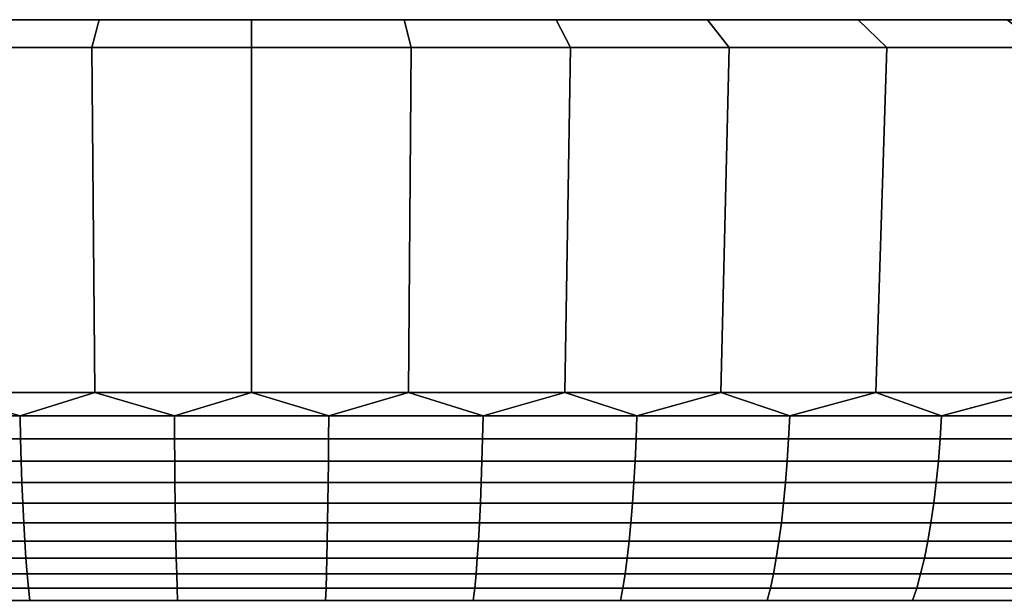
# Model space of a CAD drawing. Header units: metres. Extents: x -109 to 109, y -100 to 58.
# Tile 525 of 642: x -2 to 7, y 52 to 57. Entities that reach past the tile are written whole.
import ezdxf

# ---------------------------------------------------------------- set-up
doc = ezdxf.new("R2010")
doc.units = ezdxf.units.M
doc.layers.add('solid_21_062_100_XXX', color=7, linetype='CONTINUOUS')

msp = doc.modelspace()

# ---------------------------------------------------------------- linework, layer by layer
at = {"layer": 'solid_21_062_100_XXX'}
for points in [[(30.890423, 57.200001, 202.13475), (-30.989697, 57.200001, 203.564957), (-31.022789, 57.200001, 204.997437), (30.989697, 57.200001, 203.564957)], [(-30.989697, 57.200001, 206.429901), (31.022789, 57.200001, 204.997437), (30.989697, 57.200001, 203.564957), (-31.022789, 57.200001, 204.997437)], [(30.725304, 57.200001, 200.711502), (-30.890423, 57.200001, 202.13475), (-30.989697, 57.200001, 203.564957), (30.890423, 57.200001, 202.13475)], [(-30.890423, 57.200001, 207.860107), (30.989697, 57.200001, 206.429901), (31.022789, 57.200001, 204.997437), (-30.989697, 57.200001, 206.429901)], [(30.494612, 57.200001, 199.297256), (-30.725304, 57.200001, 200.711502), (-30.890423, 57.200001, 202.13475), (30.725304, 57.200001, 200.711502)], [(-30.725304, 57.200001, 209.283356), (30.890423, 57.200001, 207.860107), (30.989697, 57.200001, 206.429901), (-30.890423, 57.200001, 207.860107)], [(30.198706, 57.200001, 197.894516), (-30.494612, 57.200001, 199.297256), (-30.725304, 57.200001, 200.711502), (30.494612, 57.200001, 199.297256)], [(-30.494612, 57.200001, 210.697601), (30.725304, 57.200001, 209.283356), (30.890423, 57.200001, 207.860107), (-30.725304, 57.200001, 209.283356)], [(29.838539, 57.200001, 196.507721), (-30.198706, 57.200001, 197.894516), (-30.494612, 57.200001, 199.297256), (30.198706, 57.200001, 197.894516)], [(-30.198706, 57.200001, 212.100342), (30.494612, 57.200001, 210.697601), (30.725304, 57.200001, 209.283356), (-30.494612, 57.200001, 210.697601)], [(29.414648, 57.200001, 195.13884), (-29.838539, 57.200001, 196.507721), (-30.198706, 57.200001, 197.894516), (29.838539, 57.200001, 196.507721)], [(-29.838539, 57.200001, 213.487137), (30.198706, 57.200001, 212.100342), (30.494612, 57.200001, 210.697601), (-30.198706, 57.200001, 212.100342)], [(28.927803, 57.200001, 193.790482), (-29.414648, 57.200001, 195.13884), (-29.838539, 57.200001, 196.507721), (29.414648, 57.200001, 195.13884)], [(-29.414648, 57.200001, 214.856033), (29.838539, 57.200001, 213.487137), (30.198706, 57.200001, 212.100342), (-29.838539, 57.200001, 213.487137)], [(28.379484, 57.200001, 192.466736), (-28.927803, 57.200001, 193.790482), (-29.414648, 57.200001, 195.13884), (28.927803, 57.200001, 193.790482)], [(-28.927803, 57.200001, 216.204376), (29.414648, 57.200001, 214.856033), (29.838539, 57.200001, 213.487137), (-29.414648, 57.200001, 214.856033)], [(27.770525, 57.200001, 191.16951), (-28.379484, 57.200001, 192.466736), (-28.927803, 57.200001, 193.790482), (28.379484, 57.200001, 192.466736)], [(-28.379484, 57.200001, 217.528137), (28.927803, 57.200001, 216.204376), (29.414648, 57.200001, 214.856033), (-28.927803, 57.200001, 216.204376)], [(27.102072, 57.200001, 189.901367), (-27.770525, 57.200001, 191.16951), (-28.379484, 57.200001, 192.466736), (27.770525, 57.200001, 191.16951)], [(-27.770525, 57.200001, 218.825348), (28.379484, 57.200001, 217.528137), (28.927803, 57.200001, 216.204376), (-28.379484, 57.200001, 217.528137)], [(26.376146, 57.200001, 188.666092), (-27.102072, 57.200001, 189.901367), (-27.770525, 57.200001, 191.16951), (27.102072, 57.200001, 189.901367)], [(-27.102072, 57.200001, 220.093491), (27.770525, 57.200001, 218.825348), (28.379484, 57.200001, 217.528137), (-27.770525, 57.200001, 218.825348)], [(25.593798, 57.200001, 187.465439), (-26.376146, 57.200001, 188.666092), (-27.102072, 57.200001, 189.901367), (26.376146, 57.200001, 188.666092)], [(-26.376146, 57.200001, 221.328766), (27.102072, 57.200001, 220.093491), (27.770525, 57.200001, 218.825348), (-27.102072, 57.200001, 220.093491)], [(24.756523, 57.200001, 186.301758), (-25.593798, 57.200001, 187.465439), (-26.376146, 57.200001, 188.666092), (25.593798, 57.200001, 187.465439)], [(-25.593798, 57.200001, 222.529419), (26.376146, 57.200001, 221.328766), (27.102072, 57.200001, 220.093491), (-26.376146, 57.200001, 221.328766)], [(23.866983, 57.200001, 185.178741), (-24.756523, 57.200001, 186.301758), (-25.593798, 57.200001, 187.465439), (24.756523, 57.200001, 186.301758)], [(-24.756523, 57.200001, 223.6931), (25.593798, 57.200001, 222.529419), (26.376146, 57.200001, 221.328766), (-25.593798, 57.200001, 222.529419)], [(22.926212, 57.200001, 184.097626), (-23.866983, 57.200001, 185.178741), (-24.756523, 57.200001, 186.301758), (23.866983, 57.200001, 185.178741)], [(-23.866983, 57.200001, 224.816116), (24.756523, 57.200001, 223.6931), (25.593798, 57.200001, 222.529419), (-24.756523, 57.200001, 223.6931)], [(22.926212, 57.200001, 184.097626), (-22.926212, 57.200001, 184.097626), (-23.866983, 57.200001, 185.178741)], [(-22.926212, 57.200001, 225.897232), (23.866983, 57.200001, 224.816116), (24.756523, 57.200001, 223.6931), (-23.866983, 57.200001, 224.816116)], [(21.936186, 57.200001, 183.060776), (-21.936186, 57.200001, 183.060776), (-22.926212, 57.200001, 184.097626)], [(22.926212, 57.200001, 184.097626), (21.936186, 57.200001, 183.060776), (-22.926212, 57.200001, 184.097626)], [(-22.926212, 57.200001, 225.897232), (22.926212, 57.200001, 225.897232), (23.866983, 57.200001, 224.816116)], [(-22.926212, 57.200001, 225.897232), (-21.936186, 57.200001, 226.934082), (22.926212, 57.200001, 225.897232)], [(20.90008, 57.200001, 182.071457), (-20.90008, 57.200001, 182.071457), (-21.936186, 57.200001, 183.060776)], [(21.936186, 57.200001, 183.060776), (20.90008, 57.200001, 182.071457), (-21.936186, 57.200001, 183.060776)], [(-21.936186, 57.200001, 226.934082), (21.936186, 57.200001, 226.934082), (22.926212, 57.200001, 225.897232)], [(-21.936186, 57.200001, 226.934082), (-20.90008, 57.200001, 227.923401), (21.936186, 57.200001, 226.934082)], [(19.818922, 57.200001, 181.130646), (-19.818922, 57.200001, 181.130646), (-20.90008, 57.200001, 182.071457)], [(20.90008, 57.200001, 182.071457), (19.818922, 57.200001, 181.130646), (-20.90008, 57.200001, 182.071457)], [(-20.90008, 57.200001, 227.923401), (20.90008, 57.200001, 227.923401), (21.936186, 57.200001, 226.934082)], [(-20.90008, 57.200001, 227.923401), (-19.818922, 57.200001, 228.864212), (20.90008, 57.200001, 227.923401)], [(18.695164, 57.200001, 180.240524), (-18.695164, 57.200001, 180.240524), (-19.818922, 57.200001, 181.130646)], [(19.818922, 57.200001, 181.130646), (18.695164, 57.200001, 180.240524), (-19.818922, 57.200001, 181.130646)], [(-19.818922, 57.200001, 228.864212), (19.818922, 57.200001, 228.864212), (20.90008, 57.200001, 227.923401)], [(-19.818922, 57.200001, 228.864212), (-18.695164, 57.200001, 229.754333), (19.818922, 57.200001, 228.864212)], [(17.53229, 57.200001, 179.403824), (-17.53229, 57.200001, 179.403824), (-18.695164, 57.200001, 180.240524)], [(18.695164, 57.200001, 180.240524), (17.53229, 57.200001, 179.403824), (-18.695164, 57.200001, 180.240524)], [(-18.695164, 57.200001, 229.754333), (18.695164, 57.200001, 229.754333), (19.818922, 57.200001, 228.864212)], [(-18.695164, 57.200001, 229.754333), (-17.53229, 57.200001, 230.591034), (18.695164, 57.200001, 229.754333)], [(16.331501, 57.200001, 178.621399), (-16.331501, 57.200001, 178.621399), (-17.53229, 57.200001, 179.403824)], [(17.53229, 57.200001, 179.403824), (16.331501, 57.200001, 178.621399), (-17.53229, 57.200001, 179.403824)], [(-17.53229, 57.200001, 230.591034), (17.53229, 57.200001, 230.591034), (18.695164, 57.200001, 229.754333)], [(-17.53229, 57.200001, 230.591034), (-16.331501, 57.200001, 231.373474), (17.53229, 57.200001, 230.591034)], [(15.095596, 57.200001, 177.895096), (-15.095596, 57.200001, 177.895096), (-16.331501, 57.200001, 178.621399)], [(16.331501, 57.200001, 178.621399), (15.095596, 57.200001, 177.895096), (-16.331501, 57.200001, 178.621399)], [(-16.331501, 57.200001, 231.373474), (16.331501, 57.200001, 231.373474), (17.53229, 57.200001, 230.591034)], [(-16.331501, 57.200001, 231.373474), (-15.095596, 57.200001, 232.099762), (16.331501, 57.200001, 231.373474)], [(13.828218, 57.200001, 177.227051), (-13.828218, 57.200001, 177.227051), (-15.095596, 57.200001, 177.895096)], [(15.095596, 57.200001, 177.895096), (13.828218, 57.200001, 177.227051), (-15.095596, 57.200001, 177.895096)], [(-15.095596, 57.200001, 232.099762), (15.095596, 57.200001, 232.099762), (16.331501, 57.200001, 231.373474)], [(-15.095596, 57.200001, 232.099762), (-13.828218, 57.200001, 232.767807), (15.095596, 57.200001, 232.099762)], [(12.530817, 57.200001, 176.617996), (-12.530817, 57.200001, 176.617996), (-13.828218, 57.200001, 177.227051)], [(13.828218, 57.200001, 177.227051), (12.530817, 57.200001, 176.617996), (-13.828218, 57.200001, 177.227051)], [(-13.828218, 57.200001, 232.767807), (13.828218, 57.200001, 232.767807), (15.095596, 57.200001, 232.099762)], [(-13.828218, 57.200001, 232.767807), (-12.530817, 57.200001, 233.376862), (13.828218, 57.200001, 232.767807)], [(11.20649, 57.200001, 176.069458), (-11.20649, 57.200001, 176.069458), (-12.530817, 57.200001, 176.617996)], [(12.530817, 57.200001, 176.617996), (11.20649, 57.200001, 176.069458), (-12.530817, 57.200001, 176.617996)], [(-12.530817, 57.200001, 233.376862), (12.530817, 57.200001, 233.376862), (13.828218, 57.200001, 232.767807)], [(-12.530817, 57.200001, 233.376862), (-11.20649, 57.200001, 233.925415), (12.530817, 57.200001, 233.376862)], [(9.858953, 57.200001, 175.582901), (-9.858953, 57.200001, 175.582901), (-11.20649, 57.200001, 176.069458)], [(11.20649, 57.200001, 176.069458), (9.858953, 57.200001, 175.582901), (-11.20649, 57.200001, 176.069458)], [(-11.20649, 57.200001, 233.925415), (11.20649, 57.200001, 233.925415), (12.530817, 57.200001, 233.376862)], [(-11.20649, 57.200001, 233.925415), (-9.858953, 57.200001, 234.411957), (11.20649, 57.200001, 233.925415)], [(8.489802, 57.200001, 175.15892), (-8.489802, 57.200001, 175.15892), (-9.858953, 57.200001, 175.582901)], [(9.858953, 57.200001, 175.582901), (8.489802, 57.200001, 175.15892), (-9.858953, 57.200001, 175.582901)], [(-9.858953, 57.200001, 234.411957), (9.858953, 57.200001, 234.411957), (11.20649, 57.200001, 233.925415)], [(-9.858953, 57.200001, 234.411957), (-8.489802, 57.200001, 234.835938), (9.858953, 57.200001, 234.411957)], [(7.10241, 57.200001, 174.798599), (-7.10241, 57.200001, 174.798599), (-8.489802, 57.200001, 175.15892)], [(8.489802, 57.200001, 175.15892), (7.10241, 57.200001, 174.798599), (-8.489802, 57.200001, 175.15892)], [(-8.489802, 57.200001, 234.835938), (8.489802, 57.200001, 234.835938), (9.858953, 57.200001, 234.411957)], [(-8.489802, 57.200001, 234.835938), (-7.10241, 57.200001, 235.196259), (8.489802, 57.200001, 234.835938)], [(5.700662, 57.200001, 174.502914), (-5.700662, 57.200001, 174.502914), (-7.10241, 57.200001, 174.798599)], [(7.10241, 57.200001, 174.798599), (5.700662, 57.200001, 174.502914), (-7.10241, 57.200001, 174.798599)], [(-7.10241, 57.200001, 235.196259), (7.10241, 57.200001, 235.196259), (8.489802, 57.200001, 234.835938)], [(-7.10241, 57.200001, 235.196259), (-5.700662, 57.200001, 235.491959), (7.10241, 57.200001, 235.196259)], [(4.285993, 57.200001, 174.272141), (-4.285993, 57.200001, 174.272141), (-5.700662, 57.200001, 174.502914)], [(5.700662, 57.200001, 174.502914), (4.285993, 57.200001, 174.272141), (-5.700662, 57.200001, 174.502914)], [(-5.700662, 57.200001, 235.491959), (5.700662, 57.200001, 235.491959), (7.10241, 57.200001, 235.196259)], [(-5.700662, 57.200001, 235.491959), (-4.285993, 57.200001, 235.722717), (5.700662, 57.200001, 235.491959)], [(2.862101, 57.200001, 174.106949), (-2.862101, 57.200001, 174.106949), (-4.285993, 57.200001, 174.272141)], [(4.285993, 57.200001, 174.272141), (2.862101, 57.200001, 174.106949), (-4.285993, 57.200001, 174.272141)], [(-4.285993, 57.200001, 235.722717), (4.285993, 57.200001, 235.722717), (5.700662, 57.200001, 235.491959)], [(-4.285993, 57.200001, 235.722717), (-2.862101, 57.200001, 235.887909), (4.285993, 57.200001, 235.722717)], [(-1.500995, 56.939529, 172.532104), (-2.998741, 56.939529, 172.636078), (-2.862101, 57.200001, 174.106949), (-1.433042, 57.200001, 174.007767)], [(-2.998741, 56.939529, 237.358795), (-1.500995, 56.939529, 237.462753), (-1.433042, 57.200001, 235.987106), (-2.862101, 57.200001, 235.887909)], [(1.433042, 57.200001, 174.007767), (-1.433042, 57.200001, 174.007767), (-2.862101, 57.200001, 174.106949)], [(2.862101, 57.200001, 174.106949), (1.433042, 57.200001, 174.007767), (-2.862101, 57.200001, 174.106949)], [(-2.862101, 57.200001, 235.887909), (2.862101, 57.200001, 235.887909), (4.285993, 57.200001, 235.722717)], [(-2.862101, 57.200001, 235.887909), (-1.433042, 57.200001, 235.987106), (2.862101, 57.200001, 235.887909)], [(0, 56.939529, 172.497437), (-1.500995, 56.939529, 172.532104), (-1.433042, 57.200001, 174.007767), (0, 57.200001, 173.97464)], [(-1.500995, 56.939529, 237.462753), (0, 56.939529, 237.497437), (0, 57.200001, 236.020218), (-1.433042, 57.200001, 235.987106)], [(1.433042, 57.200001, 174.007767), (0, 57.200001, 173.97464), (-1.433042, 57.200001, 174.007767)], [(-1.433042, 57.200001, 235.987106), (1.433042, 57.200001, 235.987106), (2.862101, 57.200001, 235.887909)], [(-1.433042, 57.200001, 235.987106), (0, 57.200001, 236.020218), (1.433042, 57.200001, 235.987106)], [(1.500995, 56.939529, 172.532104), (0, 56.939529, 172.497437), (0, 57.200001, 173.97464), (1.433042, 57.200001, 174.007767)], [(0, 56.939529, 237.497437), (1.500995, 56.939529, 237.462753), (1.433042, 57.200001, 235.987106), (0, 57.200001, 236.020218)], [(2.998741, 56.939529, 172.636078), (1.500995, 56.939529, 172.532104), (1.433042, 57.200001, 174.007767), (2.862101, 57.200001, 174.106949)], [(1.500995, 56.939529, 237.462753), (2.998741, 56.939529, 237.358795), (2.862101, 57.200001, 235.887909), (1.433042, 57.200001, 235.987106)], [(4.490026, 56.939529, 172.809082), (2.998741, 56.939529, 172.636078), (2.862101, 57.200001, 174.106949), (4.285993, 57.200001, 174.272141)], [(2.998741, 56.939529, 237.358795), (4.490026, 56.939529, 237.185776), (4.285993, 57.200001, 235.722717), (2.862101, 57.200001, 235.887909)], [(5.97187, 56.939529, 173.050812), (4.490026, 56.939529, 172.809082), (4.285993, 57.200001, 174.272141), (5.700662, 57.200001, 174.502914)], [(4.490026, 56.939529, 237.185776), (5.97187, 56.939529, 236.944061), (5.700662, 57.200001, 235.491959), (4.285993, 57.200001, 235.722717)], [(7.44089, 56.939529, 173.360687), (5.97187, 56.939529, 173.050812), (5.700662, 57.200001, 174.502914), (7.10241, 57.200001, 174.798599)], [(5.97187, 56.939529, 236.944061), (7.44089, 56.939529, 236.634171), (7.10241, 57.200001, 235.196259), (5.700662, 57.200001, 235.491959)], [(-1.500995, 56.939529, 237.462753), (-2.998741, 56.939529, 237.358795), (-2.945888, 53.69202, 236.788605), (-1.47452, 53.69202, 236.890747)], [(-2.998741, 56.939529, 172.636078), (-1.500995, 56.939529, 172.532104), (-1.474518, 53.69202, 173.104126), (-2.945888, 53.69202, 173.206253)], [(0, 56.939529, 237.497437), (-1.500995, 56.939529, 237.462753), (-1.47452, 53.69202, 236.890747), (-0.000001, 53.69202, 236.924805)], [(-1.500995, 56.939529, 172.532104), (0, 56.939529, 172.497437), (0.000001, 53.69202, 173.070053), (-1.474518, 53.69202, 173.104126)], [(1.500995, 56.939529, 237.462753), (0, 56.939529, 237.497437), (-0.000001, 53.69202, 236.924805), (1.474518, 53.69202, 236.890747)], [(0, 56.939529, 172.497437), (1.500995, 56.939529, 172.532104), (1.47452, 53.69202, 173.104126), (0.000001, 53.69202, 173.070053)], [(2.998741, 56.939529, 237.358795), (1.500995, 56.939529, 237.462753), (1.474518, 53.69202, 236.890747), (2.945888, 53.69202, 236.788605)], [(1.500995, 56.939529, 172.532104), (2.998741, 56.939529, 172.636078), (2.945888, 53.69202, 173.206253), (1.47452, 53.69202, 173.104126)], [(4.490026, 56.939529, 237.185776), (2.998741, 56.939529, 237.358795), (2.945888, 53.69202, 236.788605), (4.410967, 53.69202, 236.618637)], [(2.998741, 56.939529, 172.636078), (4.490026, 56.939529, 172.809082), (4.410966, 53.69202, 173.376221), (2.945888, 53.69202, 173.206253)], [(4.490026, 56.939529, 172.809082), (5.97187, 56.939529, 173.050812), (5.866632, 53.69202, 173.613678), (4.410966, 53.69202, 173.376221)], [(5.97187, 56.939529, 236.944061), (4.490026, 56.939529, 237.185776), (4.410967, 53.69202, 236.618637), (5.866632, 53.69202, 236.38118)], [(7.44089, 56.939529, 236.634171), (5.97187, 56.939529, 236.944061), (5.866632, 53.69202, 236.38118), (7.309781, 53.69202, 236.076752)], [(5.97187, 56.939529, 173.050812), (7.44089, 56.939529, 173.360687), (7.309782, 53.69202, 173.918106), (5.866632, 53.69202, 173.613678)], [(-2.175564, 53.474117, 236.803055), (-2.945888, 53.69202, 236.788605), (-3.620929, 53.474117, 236.671066)], [(-3.620929, 53.474117, 173.323792), (-2.945888, 53.69202, 173.206253), (-2.175564, 53.474117, 173.191818)], [(-2.175564, 53.474117, 236.803055), (-1.47452, 53.69202, 236.890747), (-2.945888, 53.69202, 236.788605)], [(-2.175564, 53.474117, 173.191818), (-2.945888, 53.69202, 173.206253), (-1.474518, 53.69202, 173.104126)], [(-0.725689, 53.474117, 236.86911), (-1.47452, 53.69202, 236.890747), (-2.175564, 53.474117, 236.803055)], [(-2.175564, 53.474117, 173.191818), (-1.474518, 53.69202, 173.104126), (-0.725689, 53.474117, 173.125748)], [(-0.725689, 53.474117, 236.86911), (-0.000001, 53.69202, 236.924805), (-1.47452, 53.69202, 236.890747)], [(-0.725689, 53.474117, 173.125748), (-1.474518, 53.69202, 173.104126), (0.000001, 53.69202, 173.070053)], [(0.725689, 53.474117, 236.86911), (-0.000001, 53.69202, 236.924805), (-0.725689, 53.474117, 236.86911)], [(-0.725689, 53.474117, 173.125748), (0.000001, 53.69202, 173.070053), (0.725689, 53.474117, 173.125748)], [(0.725689, 53.474117, 236.86911), (1.474518, 53.69202, 236.890747), (-0.000001, 53.69202, 236.924805)], [(0.725689, 53.474117, 173.125748), (0.000001, 53.69202, 173.070053), (1.47452, 53.69202, 173.104126)], [(2.175564, 53.474117, 236.803055), (1.474518, 53.69202, 236.890747), (0.725689, 53.474117, 236.86911)], [(0.725689, 53.474117, 173.125748), (1.47452, 53.69202, 173.104126), (2.175564, 53.474117, 173.191818)], [(2.175564, 53.474117, 236.803055), (2.945888, 53.69202, 236.788605), (1.474518, 53.69202, 236.890747)], [(2.175564, 53.474117, 173.191818), (1.47452, 53.69202, 173.104126), (2.945888, 53.69202, 173.206253)], [(3.620929, 53.474117, 236.671066), (2.945888, 53.69202, 236.788605), (2.175564, 53.474117, 236.803055)], [(2.175564, 53.474117, 173.191818), (2.945888, 53.69202, 173.206253), (3.620929, 53.474117, 173.323792)], [(3.620929, 53.474117, 236.671066), (4.410967, 53.69202, 236.618637), (2.945888, 53.69202, 236.788605)], [(3.620929, 53.474117, 173.323792), (2.945888, 53.69202, 173.206253), (4.410966, 53.69202, 173.376221)], [(5.058789, 53.474117, 236.473434), (4.410967, 53.69202, 236.618637), (3.620929, 53.474117, 236.671066)], [(3.620929, 53.474117, 173.323792), (4.410966, 53.69202, 173.376221), (5.058789, 53.474117, 173.521423)], [(5.058789, 53.474117, 173.521423), (4.410966, 53.69202, 173.376221), (5.866632, 53.69202, 173.613678)], [(5.058789, 53.474117, 236.473434), (5.866632, 53.69202, 236.38118), (4.410967, 53.69202, 236.618637)], [(6.486165, 53.474117, 236.210571), (5.866632, 53.69202, 236.38118), (5.058789, 53.474117, 236.473434)], [(5.058789, 53.474117, 173.521423), (5.866632, 53.69202, 173.613678), (6.486165, 53.474117, 173.784286)], [(6.486165, 53.474117, 236.210571), (7.309781, 53.69202, 236.076752), (5.866632, 53.69202, 236.38118)], [(6.486165, 53.474117, 173.784286), (5.866632, 53.69202, 173.613678), (7.309782, 53.69202, 173.918106)], [(7.900096, 53.474117, 235.883011), (7.309781, 53.69202, 236.076752), (6.486165, 53.474117, 236.210571)], [(6.486165, 53.474117, 173.784286), (7.309782, 53.69202, 173.918106), (7.900096, 53.474117, 174.111862)], [(-2.175564, 53.474117, 236.803055), (-3.620929, 53.474117, 236.671066), (-3.613487, 53.258121, 236.605972), (-2.171093, 53.258121, 236.737686)], [(-3.620929, 53.474117, 173.323792), (-2.175564, 53.474117, 173.191818), (-2.171093, 53.258121, 173.257187), (-3.613487, 53.258121, 173.388885)], [(-0.725689, 53.474117, 236.86911), (-2.175564, 53.474117, 236.803055), (-2.171093, 53.258121, 236.737686), (-0.724198, 53.258121, 236.803604)], [(-2.175564, 53.474117, 173.191818), (-0.725689, 53.474117, 173.125748), (-0.724198, 53.258121, 173.191254), (-2.171093, 53.258121, 173.257187)], [(0.725689, 53.474117, 236.86911), (-0.725689, 53.474117, 236.86911), (-0.724198, 53.258121, 236.803604), (0.724198, 53.258121, 236.803604)], [(-0.725689, 53.474117, 173.125748), (0.725689, 53.474117, 173.125748), (0.724198, 53.258121, 173.191254), (-0.724198, 53.258121, 173.191254)], [(2.175564, 53.474117, 236.803055), (0.725689, 53.474117, 236.86911), (0.724198, 53.258121, 236.803604), (2.171093, 53.258121, 236.737686)], [(0.725689, 53.474117, 173.125748), (2.175564, 53.474117, 173.191818), (2.171093, 53.258121, 173.257187), (0.724198, 53.258121, 173.191254)], [(3.620929, 53.474117, 236.671066), (2.175564, 53.474117, 236.803055), (2.171093, 53.258121, 236.737686), (3.613487, 53.258121, 236.605972)], [(2.175564, 53.474117, 173.191818), (3.620929, 53.474117, 173.323792), (3.613487, 53.258121, 173.388885), (2.171093, 53.258121, 173.257187)], [(5.058789, 53.474117, 236.473434), (3.620929, 53.474117, 236.671066), (3.613487, 53.258121, 236.605972), (5.048393, 53.258121, 236.408752)], [(3.620929, 53.474117, 173.323792), (5.058789, 53.474117, 173.521423), (5.048393, 53.258121, 173.586121), (3.613487, 53.258121, 173.388885)], [(6.486165, 53.474117, 236.210571), (5.058789, 53.474117, 236.473434), (5.048393, 53.258121, 236.408752), (6.472834, 53.258121, 236.146423)], [(5.058789, 53.474117, 173.521423), (6.486165, 53.474117, 173.784286), (6.472834, 53.258121, 173.84845), (5.048393, 53.258121, 173.586121)], [(7.900096, 53.474117, 235.883011), (6.486165, 53.474117, 236.210571), (6.472834, 53.258121, 236.146423), (7.88386, 53.258121, 235.819534)], [(6.486165, 53.474117, 173.784286), (7.900096, 53.474117, 174.111862), (7.88386, 53.258121, 174.175339), (6.472834, 53.258121, 173.84845)], [(-2.171093, 53.258121, 236.737686), (-3.613487, 53.258121, 236.605972), (-3.604094, 53.048103, 236.523804), (-2.165449, 53.048103, 236.655167)], [(-3.613487, 53.258121, 173.388885), (-2.171093, 53.258121, 173.257187), (-2.165449, 53.048103, 173.339691), (-3.604094, 53.048103, 173.471054)], [(-0.724198, 53.258121, 236.803604), (-2.171093, 53.258121, 236.737686), (-2.165449, 53.048103, 236.655167), (-0.722315, 53.048103, 236.720917)], [(-2.171093, 53.258121, 173.257187), (-0.724198, 53.258121, 173.191254), (-0.722315, 53.048103, 173.273941), (-2.165449, 53.048103, 173.339691)], [(0.724198, 53.258121, 236.803604), (-0.724198, 53.258121, 236.803604), (-0.722315, 53.048103, 236.720917), (0.722315, 53.048103, 236.720917)], [(-0.724198, 53.258121, 173.191254), (0.724198, 53.258121, 173.191254), (0.722315, 53.048103, 173.273941), (-0.722315, 53.048103, 173.273941)], [(2.171093, 53.258121, 236.737686), (0.724198, 53.258121, 236.803604), (0.722315, 53.048103, 236.720917), (2.165449, 53.048103, 236.655167)], [(0.724198, 53.258121, 173.191254), (2.171093, 53.258121, 173.257187), (2.165449, 53.048103, 173.339691), (0.722315, 53.048103, 173.273941)], [(3.613487, 53.258121, 236.605972), (2.171093, 53.258121, 236.737686), (2.165449, 53.048103, 236.655167), (3.604094, 53.048103, 236.523804)], [(2.171093, 53.258121, 173.257187), (3.613487, 53.258121, 173.388885), (3.604094, 53.048103, 173.471054), (2.165449, 53.048103, 173.339691)], [(5.048393, 53.258121, 236.408752), (3.613487, 53.258121, 236.605972), (3.604094, 53.048103, 236.523804), (5.035269, 53.048103, 236.327087)], [(3.613487, 53.258121, 173.388885), (5.048393, 53.258121, 173.586121), (5.035269, 53.048103, 173.66777), (3.604094, 53.048103, 173.471054)], [(6.472834, 53.258121, 236.146423), (5.048393, 53.258121, 236.408752), (5.035269, 53.048103, 236.327087), (6.456007, 53.048103, 236.065445)], [(5.048393, 53.258121, 173.586121), (6.472834, 53.258121, 173.84845), (6.456007, 53.048103, 173.929413), (5.035269, 53.048103, 173.66777)], [(7.88386, 53.258121, 235.819534), (6.472834, 53.258121, 236.146423), (6.456007, 53.048103, 236.065445), (7.863365, 53.048103, 235.73941)], [(6.472834, 53.258121, 173.84845), (7.88386, 53.258121, 174.175339), (7.863365, 53.048103, 174.255463), (6.456007, 53.048103, 173.929413)], [(-2.165449, 53.048103, 236.655167), (-3.604094, 53.048103, 236.523804), (-3.592809, 52.845428, 236.425095), (-2.158669, 52.845428, 236.556046)], [(-3.604094, 53.048103, 173.471054), (-2.165449, 53.048103, 173.339691), (-2.158669, 52.845428, 173.438812), (-3.592809, 52.845428, 173.569763)], [(-0.722315, 53.048103, 236.720917), (-2.165449, 53.048103, 236.655167), (-2.158669, 52.845428, 236.556046), (-0.720054, 52.845428, 236.621597)], [(-2.165449, 53.048103, 173.339691), (-0.722315, 53.048103, 173.273941), (-0.720054, 52.845428, 173.373276), (-2.158669, 52.845428, 173.438812)], [(0.722315, 53.048103, 236.720917), (-0.722315, 53.048103, 236.720917), (-0.720054, 52.845428, 236.621597), (0.720054, 52.845428, 236.621597)], [(-0.722315, 53.048103, 173.273941), (0.722315, 53.048103, 173.273941), (0.720054, 52.845428, 173.373276), (-0.720054, 52.845428, 173.373276)], [(2.165449, 53.048103, 236.655167), (0.722315, 53.048103, 236.720917), (0.720054, 52.845428, 236.621597), (2.158669, 52.845428, 236.556046)], [(0.722315, 53.048103, 173.273941), (2.165449, 53.048103, 173.339691), (2.158669, 52.845428, 173.438812), (0.720054, 52.845428, 173.373276)], [(3.604094, 53.048103, 236.523804), (2.165449, 53.048103, 236.655167), (2.158669, 52.845428, 236.556046), (3.592809, 52.845428, 236.425095)], [(2.165449, 53.048103, 173.339691), (3.604094, 53.048103, 173.471054), (3.592809, 52.845428, 173.569763), (2.158669, 52.845428, 173.438812)], [(5.035269, 53.048103, 236.327087), (3.604094, 53.048103, 236.523804), (3.592809, 52.845428, 236.425095), (5.019503, 52.845428, 236.229004)], [(3.604094, 53.048103, 173.471054), (5.035269, 53.048103, 173.66777), (5.019503, 52.845428, 173.765869), (3.592809, 52.845428, 173.569763)], [(6.456007, 53.048103, 236.065445), (5.035269, 53.048103, 236.327087), (5.019503, 52.845428, 236.229004), (6.435793, 52.845428, 235.96817)], [(5.035269, 53.048103, 173.66777), (6.456007, 53.048103, 173.929413), (6.435793, 52.845428, 174.026688), (5.019503, 52.845428, 173.765869)], [(7.863365, 53.048103, 235.73941), (6.456007, 53.048103, 236.065445), (6.435793, 52.845428, 235.96817), (7.838745, 52.845428, 235.643158)], [(6.456007, 53.048103, 173.929413), (7.863365, 53.048103, 174.255463), (7.838745, 52.845428, 174.351715), (6.435793, 52.845428, 174.026688)], [(-2.158669, 52.845428, 236.556046), (-3.592809, 52.845428, 236.425095), (-3.579707, 52.651421, 236.310486), (-2.150796, 52.651421, 236.440964)], [(-3.592809, 52.845428, 173.569763), (-2.158669, 52.845428, 173.438812), (-2.150796, 52.651421, 173.553894), (-3.579707, 52.651421, 173.684372)], [(-0.720054, 52.845428, 236.621597), (-2.158669, 52.845428, 236.556046), (-2.150796, 52.651421, 236.440964), (-0.717428, 52.651421, 236.506271)], [(-2.158669, 52.845428, 173.438812), (-0.720054, 52.845428, 173.373276), (-0.717428, 52.651421, 173.488586), (-2.150796, 52.651421, 173.553894)], [(0.720054, 52.845428, 236.621597), (-0.720054, 52.845428, 236.621597), (-0.717428, 52.651421, 236.506271), (0.717428, 52.651421, 236.506271)], [(-0.720054, 52.845428, 173.373276), (0.720054, 52.845428, 173.373276), (0.717428, 52.651421, 173.488586), (-0.717428, 52.651421, 173.488586)], [(2.158669, 52.845428, 236.556046), (0.720054, 52.845428, 236.621597), (0.717428, 52.651421, 236.506271), (2.150796, 52.651421, 236.440964)], [(0.720054, 52.845428, 173.373276), (2.158669, 52.845428, 173.438812), (2.150796, 52.651421, 173.553894), (0.717428, 52.651421, 173.488586)], [(3.592809, 52.845428, 236.425095), (2.158669, 52.845428, 236.556046), (2.150796, 52.651421, 236.440964), (3.579707, 52.651421, 236.310486)], [(2.158669, 52.845428, 173.438812), (3.592809, 52.845428, 173.569763), (3.579707, 52.651421, 173.684372), (2.150796, 52.651421, 173.553894)], [(5.019503, 52.845428, 236.229004), (3.592809, 52.845428, 236.425095), (3.579707, 52.651421, 236.310486), (5.001199, 52.651421, 236.115097)], [(3.592809, 52.845428, 173.569763), (5.019503, 52.845428, 173.765869), (5.001199, 52.651421, 173.879761), (3.579707, 52.651421, 173.684372)], [(6.435793, 52.845428, 235.96817), (5.019503, 52.845428, 236.229004), (5.001199, 52.651421, 236.115097), (6.412324, 52.651421, 235.855225)], [(5.019503, 52.845428, 173.765869), (6.435793, 52.845428, 174.026688), (6.412324, 52.651421, 174.139633), (5.001199, 52.651421, 173.879761)], [(7.838745, 52.845428, 235.643158), (6.435793, 52.845428, 235.96817), (6.412324, 52.651421, 235.855225), (7.810159, 52.651421, 235.531403)], [(6.435793, 52.845428, 174.026688), (7.838745, 52.845428, 174.351715), (7.810159, 52.651421, 174.46347), (6.412324, 52.651421, 174.139633)], [(-2.150796, 52.651421, 236.440964), (-3.579707, 52.651421, 236.310486), (-3.564873, 52.467327, 236.180725), (-2.141884, 52.467327, 236.310654)], [(-3.579707, 52.651421, 173.684372), (-2.150796, 52.651421, 173.553894), (-2.141884, 52.467327, 173.684204), (-3.564873, 52.467327, 173.814133)], [(-0.717428, 52.651421, 236.506271), (-2.150796, 52.651421, 236.440964), (-2.141884, 52.467327, 236.310654), (-0.714455, 52.467327, 236.375702)], [(-2.150796, 52.651421, 173.553894), (-0.717428, 52.651421, 173.488586), (-0.714455, 52.467327, 173.619171), (-2.141884, 52.467327, 173.684204)], [(0.717428, 52.651421, 236.506271), (-0.717428, 52.651421, 236.506271), (-0.714455, 52.467327, 236.375702), (0.714455, 52.467327, 236.375702)], [(-0.717428, 52.651421, 173.488586), (0.717428, 52.651421, 173.488586), (0.714455, 52.467327, 173.619171), (-0.714455, 52.467327, 173.619171)], [(2.150796, 52.651421, 236.440964), (0.717428, 52.651421, 236.506271), (0.714455, 52.467327, 236.375702), (2.141884, 52.467327, 236.310654)], [(0.717428, 52.651421, 173.488586), (2.150796, 52.651421, 173.553894), (2.141884, 52.467327, 173.684204), (0.714455, 52.467327, 173.619171)], [(3.579707, 52.651421, 236.310486), (2.150796, 52.651421, 236.440964), (2.141884, 52.467327, 236.310654), (3.564873, 52.467327, 236.180725)], [(2.150796, 52.651421, 173.553894), (3.579707, 52.651421, 173.684372), (3.564873, 52.467327, 173.814133), (2.141884, 52.467327, 173.684204)], [(5.001199, 52.651421, 236.115097), (3.579707, 52.651421, 236.310486), (3.564873, 52.467327, 236.180725), (4.980474, 52.467327, 235.98616)], [(3.579707, 52.651421, 173.684372), (5.001199, 52.651421, 173.879761), (4.980474, 52.467327, 174.008713), (3.564873, 52.467327, 173.814133)], [(6.412324, 52.651421, 235.855225), (5.001199, 52.651421, 236.115097), (4.980474, 52.467327, 235.98616), (6.385751, 52.467327, 235.727356)], [(5.001199, 52.651421, 173.879761), (6.412324, 52.651421, 174.139633), (6.385751, 52.467327, 174.267502), (4.980474, 52.467327, 174.008713)], [(7.810159, 52.651421, 235.531403), (6.412324, 52.651421, 235.855225), (6.385751, 52.467327, 235.727356), (7.777794, 52.467327, 235.404861)], [(6.412324, 52.651421, 174.139633), (7.810159, 52.651421, 174.46347), (7.777794, 52.467327, 174.589996), (6.385751, 52.467327, 174.267502)], [(-2.141884, 52.467327, 236.310654), (-3.564873, 52.467327, 236.180725), (-3.548403, 52.294357, 236.036652), (-2.131988, 52.294357, 236.165985)], [(-3.564873, 52.467327, 173.814133), (-2.141884, 52.467327, 173.684204), (-2.131988, 52.294357, 173.828873), (-3.548403, 52.294357, 173.958206)], [(-0.714455, 52.467327, 236.375702), (-2.141884, 52.467327, 236.310654), (-2.131988, 52.294357, 236.165985), (-0.711154, 52.294357, 236.230728)], [(-2.141884, 52.467327, 173.684204), (-0.714455, 52.467327, 173.619171), (-0.711154, 52.294357, 173.764145), (-2.131988, 52.294357, 173.828873)], [(0.714455, 52.467327, 236.375702), (-0.714455, 52.467327, 236.375702), (-0.711154, 52.294357, 236.230728), (0.711154, 52.294357, 236.230728)], [(-0.714455, 52.467327, 173.619171), (0.714455, 52.467327, 173.619171), (0.711154, 52.294357, 173.764145), (-0.711154, 52.294357, 173.764145)], [(2.141884, 52.467327, 236.310654), (0.714455, 52.467327, 236.375702), (0.711154, 52.294357, 236.230728), (2.131988, 52.294357, 236.165985)], [(0.714455, 52.467327, 173.619171), (2.141884, 52.467327, 173.684204), (2.131988, 52.294357, 173.828873), (0.711154, 52.294357, 173.764145)], [(3.564873, 52.467327, 236.180725), (2.141884, 52.467327, 236.310654), (2.131988, 52.294357, 236.165985), (3.548403, 52.294357, 236.036652)], [(2.141884, 52.467327, 173.684204), (3.564873, 52.467327, 173.814133), (3.548403, 52.294357, 173.958206), (2.131988, 52.294357, 173.828873)], [(4.980474, 52.467327, 235.98616), (3.564873, 52.467327, 236.180725), (3.548403, 52.294357, 236.036652), (4.957463, 52.294357, 235.842987)], [(3.564873, 52.467327, 173.814133), (4.980474, 52.467327, 174.008713), (4.957463, 52.294357, 174.151886), (3.548403, 52.294357, 173.958206)], [(6.385751, 52.467327, 235.727356), (4.980474, 52.467327, 235.98616), (4.957463, 52.294357, 235.842987), (6.356248, 52.294357, 235.585373)], [(4.980474, 52.467327, 174.008713), (6.385751, 52.467327, 174.267502), (6.356248, 52.294357, 174.409485), (4.957463, 52.294357, 174.151886)], [(7.777794, 52.467327, 235.404861), (6.385751, 52.467327, 235.727356), (6.356248, 52.294357, 235.585373), (7.741859, 52.294357, 235.264374)], [(6.385751, 52.467327, 174.267502), (7.777794, 52.467327, 174.589996), (7.741859, 52.294357, 174.730484), (6.356248, 52.294357, 174.409485)], [(-2.131988, 52.294357, 236.165985), (-3.548403, 52.294357, 236.036652), (-3.530404, 52.133629, 235.879211), (-2.121173, 52.133629, 236.007889)], [(-3.548403, 52.294357, 173.958206), (-2.131988, 52.294357, 173.828873), (-2.121173, 52.133629, 173.986969), (-3.530404, 52.133629, 174.115662)], [(-0.711154, 52.294357, 236.230728), (-2.131988, 52.294357, 236.165985), (-2.121173, 52.133629, 236.007889), (-0.707547, 52.133629, 236.072296)], [(-2.131988, 52.294357, 173.828873), (-0.711154, 52.294357, 173.764145), (-0.707547, 52.133629, 173.922562), (-2.121173, 52.133629, 173.986969)], [(0.711154, 52.294357, 236.230728), (-0.711154, 52.294357, 236.230728), (-0.707547, 52.133629, 236.072296), (0.707547, 52.133629, 236.072296)], [(-0.711154, 52.294357, 173.764145), (0.711154, 52.294357, 173.764145), (0.707547, 52.133629, 173.922562), (-0.707547, 52.133629, 173.922562)], [(2.131988, 52.294357, 236.165985), (0.711154, 52.294357, 236.230728), (0.707547, 52.133629, 236.072296), (2.121173, 52.133629, 236.007889)], [(0.711154, 52.294357, 173.764145), (2.131988, 52.294357, 173.828873), (2.121173, 52.133629, 173.986969), (0.707547, 52.133629, 173.922562)], [(3.548403, 52.294357, 236.036652), (2.131988, 52.294357, 236.165985), (2.121173, 52.133629, 236.007889), (3.530404, 52.133629, 235.879211)], [(2.131988, 52.294357, 173.828873), (3.548403, 52.294357, 173.958206), (3.530404, 52.133629, 174.115662), (2.121173, 52.133629, 173.986969)], [(4.957463, 52.294357, 235.842987), (3.548403, 52.294357, 236.036652), (3.530404, 52.133629, 235.879211), (4.932316, 52.133629, 235.686523)], [(3.548403, 52.294357, 173.958206), (4.957463, 52.294357, 174.151886), (4.932316, 52.133629, 174.30835), (3.530404, 52.133629, 174.115662)], [(6.356248, 52.294357, 235.585373), (4.957463, 52.294357, 235.842987), (4.932316, 52.133629, 235.686523), (6.324007, 52.133629, 235.430222)], [(4.957463, 52.294357, 174.151886), (6.356248, 52.294357, 174.409485), (6.324007, 52.133629, 174.564636), (4.932316, 52.133629, 174.30835)], [(7.741859, 52.294357, 235.264374), (6.356248, 52.294357, 235.585373), (6.324007, 52.133629, 235.430222), (7.702589, 52.133629, 235.110855)], [(6.356248, 52.294357, 174.409485), (7.741859, 52.294357, 174.730484), (7.702589, 52.133629, 174.884018), (6.324007, 52.133629, 174.564636)], [(-2.121173, 52.133629, 236.007889), (-3.530404, 52.133629, 235.879211), (-3.510992, 51.986183, 235.709412), (-2.10951, 51.986183, 235.837387)], [(-3.530404, 52.133629, 174.115662), (-2.121173, 52.133629, 173.986969), (-2.10951, 51.986183, 174.157486), (-3.510992, 51.986183, 174.285446)], [(-0.707547, 52.133629, 236.072296), (-2.121173, 52.133629, 236.007889), (-2.10951, 51.986183, 235.837387), (-0.703656, 51.986183, 235.901428)], [(-2.121173, 52.133629, 173.986969), (-0.707547, 52.133629, 173.922562), (-0.703656, 51.986183, 174.09343), (-2.10951, 51.986183, 174.157486)], [(0.707547, 52.133629, 236.072296), (-0.707547, 52.133629, 236.072296), (-0.703656, 51.986183, 235.901428), (0.703656, 51.986183, 235.901428)], [(-0.707547, 52.133629, 173.922562), (0.707547, 52.133629, 173.922562), (0.703656, 51.986183, 174.09343), (-0.703656, 51.986183, 174.09343)], [(2.121173, 52.133629, 236.007889), (0.707547, 52.133629, 236.072296), (0.703656, 51.986183, 235.901428), (2.10951, 51.986183, 235.837387)], [(0.707547, 52.133629, 173.922562), (2.121173, 52.133629, 173.986969), (2.10951, 51.986183, 174.157486), (0.703656, 51.986183, 174.09343)], [(3.530404, 52.133629, 235.879211), (2.121173, 52.133629, 236.007889), (2.10951, 51.986183, 235.837387), (3.510992, 51.986183, 235.709412)], [(2.121173, 52.133629, 173.986969), (3.530404, 52.133629, 174.115662), (3.510992, 51.986183, 174.285446), (2.10951, 51.986183, 174.157486)], [(4.932316, 52.133629, 235.686523), (3.530404, 52.133629, 235.879211), (3.510992, 51.986183, 235.709412), (4.905197, 51.986183, 235.517776)], [(3.530404, 52.133629, 174.115662), (4.932316, 52.133629, 174.30835), (4.905197, 51.986183, 174.477081), (3.510992, 51.986183, 174.285446)], [(6.324007, 52.133629, 235.430222), (4.932316, 52.133629, 235.686523), (4.905197, 51.986183, 235.517776), (6.289235, 51.986183, 235.262894)], [(4.932316, 52.133629, 174.30835), (6.324007, 52.133629, 174.564636), (6.289235, 51.986183, 174.731964), (4.905197, 51.986183, 174.477081)], [(7.702589, 52.133629, 235.110855), (6.324007, 52.133629, 235.430222), (6.289235, 51.986183, 235.262894), (7.660238, 51.986183, 234.945282)], [(6.324007, 52.133629, 174.564636), (7.702589, 52.133629, 174.884018), (7.660238, 51.986183, 175.049591), (6.289235, 51.986183, 174.731964)], [(-2.10951, 51.986183, 235.837387), (-3.510992, 51.986183, 235.709412), (-3.490295, 51.852985, 235.528366), (-2.097075, 51.852985, 235.655579)], [(-3.510992, 51.986183, 174.285446), (-2.10951, 51.986183, 174.157486), (-2.097075, 51.852985, 174.339279), (-3.490295, 51.852985, 174.466492)], [(-0.703656, 51.986183, 235.901428), (-2.10951, 51.986183, 235.837387), (-2.097075, 51.852985, 235.655579), (-0.699508, 51.852985, 235.719254)], [(-2.10951, 51.986183, 174.157486), (-0.703656, 51.986183, 174.09343), (-0.699508, 51.852985, 174.275604), (-2.097075, 51.852985, 174.339279)], [(0.703656, 51.986183, 235.901428), (-0.703656, 51.986183, 235.901428), (-0.699508, 51.852985, 235.719254), (0.699508, 51.852985, 235.719254)], [(-0.703656, 51.986183, 174.09343), (0.703656, 51.986183, 174.09343), (0.699508, 51.852985, 174.275604), (-0.699508, 51.852985, 174.275604)], [(2.10951, 51.986183, 235.837387), (0.703656, 51.986183, 235.901428), (0.699508, 51.852985, 235.719254), (2.097075, 51.852985, 235.655579)], [(0.703656, 51.986183, 174.09343), (2.10951, 51.986183, 174.157486), (2.097075, 51.852985, 174.339279), (0.699508, 51.852985, 174.275604)], [(3.510992, 51.986183, 235.709412), (2.10951, 51.986183, 235.837387), (2.097075, 51.852985, 235.655579), (3.490295, 51.852985, 235.528366)], [(2.10951, 51.986183, 174.157486), (3.510992, 51.986183, 174.285446), (3.490295, 51.852985, 174.466492), (2.097075, 51.852985, 174.339279)], [(4.905197, 51.986183, 235.517776), (3.510992, 51.986183, 235.709412), (3.490295, 51.852985, 235.528366), (4.876282, 51.852985, 235.33786)], [(3.510992, 51.986183, 174.285446), (4.905197, 51.986183, 174.477081), (4.876282, 51.852985, 174.656998), (3.490295, 51.852985, 174.466492)], [(6.289235, 51.986183, 235.262894), (4.905197, 51.986183, 235.517776), (4.876282, 51.852985, 235.33786), (6.252161, 51.852985, 235.084488)], [(4.905197, 51.986183, 174.477081), (6.289235, 51.986183, 174.731964), (6.252161, 51.852985, 174.910385), (4.876282, 51.852985, 174.656998)], [(7.660238, 51.986183, 234.945282), (6.289235, 51.986183, 235.262894), (6.252161, 51.852985, 235.084488), (7.615082, 51.852985, 234.768738)], [(6.289235, 51.986183, 174.731964), (7.660238, 51.986183, 175.049591), (7.615082, 51.852985, 175.22612), (6.252161, 51.852985, 174.910385)], [(-2.097075, 51.852985, 235.655579), (-3.490295, 51.852985, 235.528366), (-3.468447, 51.734898, 235.33725), (-2.083948, 51.734898, 235.463669)], [(-3.490295, 51.852985, 174.466492), (-2.097075, 51.852985, 174.339279), (-2.083948, 51.734898, 174.531189), (-3.468447, 51.734898, 174.657608)], [(-0.699508, 51.852985, 235.719254), (-2.097075, 51.852985, 235.655579), (-2.083948, 51.734898, 235.463669), (-0.69513, 51.734898, 235.526947)], [(-2.097075, 51.852985, 174.339279), (-0.699508, 51.852985, 174.275604), (-0.69513, 51.734898, 174.467911), (-2.083948, 51.734898, 174.531189)], [(0.699508, 51.852985, 235.719254), (-0.699508, 51.852985, 235.719254), (-0.69513, 51.734898, 235.526947), (0.69513, 51.734898, 235.526947)], [(-0.699508, 51.852985, 174.275604), (0.699508, 51.852985, 174.275604), (0.69513, 51.734898, 174.467911), (-0.69513, 51.734898, 174.467911)], [(2.097075, 51.852985, 235.655579), (0.699508, 51.852985, 235.719254), (0.69513, 51.734898, 235.526947), (2.083948, 51.734898, 235.463669)], [(0.699508, 51.852985, 174.275604), (2.097075, 51.852985, 174.339279), (2.083948, 51.734898, 174.531189), (0.69513, 51.734898, 174.467911)], [(3.490295, 51.852985, 235.528366), (2.097075, 51.852985, 235.655579), (2.083948, 51.734898, 235.463669), (3.468447, 51.734898, 235.33725)], [(2.097075, 51.852985, 174.339279), (3.490295, 51.852985, 174.466492), (3.468447, 51.734898, 174.657608), (2.083948, 51.734898, 174.531189)], [(4.876282, 51.852985, 235.33786), (3.490295, 51.852985, 235.528366), (3.468447, 51.734898, 235.33725), (4.845757, 51.734898, 235.147949)], [(3.490295, 51.852985, 174.466492), (4.876282, 51.852985, 174.656998), (4.845757, 51.734898, 174.846924), (3.468447, 51.734898, 174.657608)], [(6.252161, 51.852985, 235.084488), (4.876282, 51.852985, 235.33786), (4.845757, 51.734898, 235.147949), (6.213024, 51.734898, 234.896149)], [(4.876282, 51.852985, 174.656998), (6.252161, 51.852985, 174.910385), (6.213024, 51.734898, 175.098724), (4.845757, 51.734898, 174.846924)], [(7.615082, 51.852985, 234.768738), (6.252161, 51.852985, 235.084488), (6.213024, 51.734898, 234.896149), (7.567413, 51.734898, 234.582382)], [(6.252161, 51.852985, 174.910385), (7.615082, 51.852985, 175.22612), (7.567413, 51.734898, 175.412491), (6.213024, 51.734898, 175.098724)]]:
    msp.add_3dface(points, dxfattribs=at)

doc.saveas('drawing.dxf')
